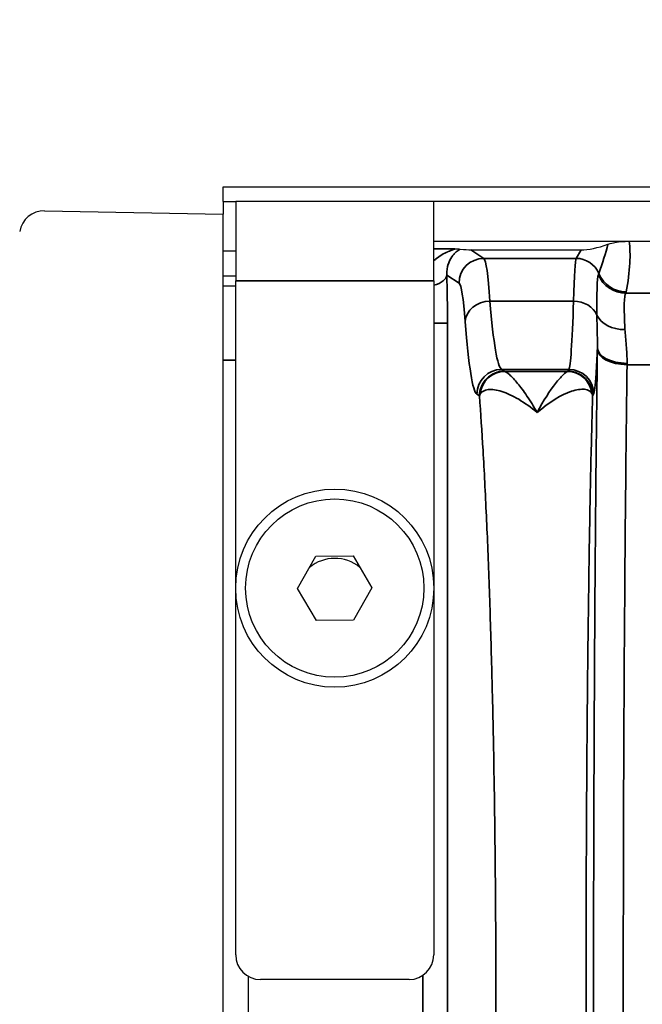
# Model space of a CAD drawing. Header units: millimetres. Extents: x 399 to 6233, y -1870 to 1602.
# Tile 676 of 711: x 5975 to 5987, y 330 to 349. Entities that reach past the tile are written whole.
import ezdxf

# ---------------------------------------------------------------- set-up
doc = ezdxf.new("R2010")
doc.units = ezdxf.units.MM
for name, color, linetype, lineweight in [('AM_5', 3, 'Continuous', 25), ('可見 (ISO)', 7, 'Continuous', 25), ('窄部可見 (ISO)', 7, 'Continuous', 35)]:
    doc.layers.add(name, color=color, linetype=linetype, lineweight=lineweight)
doc.styles.add('尺寸標註', font='romans.shx', dxfattribs={"bigfont": 'CHINESET.SHX'})
doc.dimstyles.new('CNS1$0', dxfattribs={"dimtxt": 2.5, "dimasz": 2.5, "dimexe": 1, "dimexo": 1, "dimgap": 1.5, "dimtad": 1, "dimtoh": 1, "dimdec": 1, "dimdsep": 46, "dimtxsty": '尺寸標註', "dimcen": 0, "dimclrd": 2, "dimclre": 2, "dimclrt": 1, "dimadec": 0, "dimazin": 2, "dimtp": 0.1, "dimtm": 0.1, "dimtfac": 0.71, "dimtdec": 1, "dimtmove": 0, "dimatfit": 0, "dimfxl": 0, "dimlwd": 13, "dimlwe": 13, "dimarcsym": 0})

# ---------------------------------------------------------------- blocks, each defined once
blk = doc.blocks.new('*D355')
at = {"layer": 'AM_5', "color": 2, "lineweight": 13}
for p, q in [((5942.878, 336.403), (5942.878, 359.702)), ((6103.598, 330.553), (6103.598, 359.702)), ((6101.098, 358.702), (5945.378, 358.702))]:
    blk.add_line(p, q, dxfattribs=at)
at = {"layer": 'AM_5', "color": 2, "lineweight": -2}
for points in [[(5945.378, 359.119), (5945.378, 358.285), (5942.878, 358.702)], [(6101.098, 359.119), (6101.098, 358.285), (6103.598, 358.702)]]:
    blk.add_solid(points, dxfattribs=at)
at = {"layer": 'Defpoints', "color": 0, "lineweight": -2}
for p in [(5942.878, 358.702), (5942.878, 335.403), (6103.598, 329.553)]:
    blk.add_point(p, dxfattribs=at)
at = {"layer": 'AM_5', "color": 1, "insert": (6023.238, 361.452), "char_height": 2.5, "attachment_point": 5, "style": '尺寸標註'}
blk.add_mtext('160.7', dxfattribs=at)

msp = doc.modelspace()

# ---------------------------------------------------------------- linework, layer by layer
at = {"layer": '可見 (ISO)'}
for p, q in [((5978.898, 345.753), (5978.898, 346.053)), ((5978.898, 346.053), (6091.898, 346.053)), ((5978.898, 345.753), (5978.898, 345.503)), ((5978.898, 345.753), (5979.148, 345.753)), ((5983.148, 345.753), (5979.148, 345.753)), ((5979.148, 345.753), (5979.148, 344.153)), ((5983.148, 344.153), (5983.148, 345.753)), ((6087.648, 345.753), (5983.148, 345.753)), ((5975.289, 345.566), (5978.898, 345.503)), ((5978.898, 343.753), (5978.898, 345.503)), ((5983.148, 344.953), (6087.648, 344.953)), ((5983.898, 344.779), (5986.121, 344.779)), ((5979.148, 344.753), (5978.898, 344.753)), ((5978.898, 344.253), (5979.148, 344.253)), ((5984.235, 344.253), (5984.235, 344.253)), ((5985.989, 344.303), (5985.989, 344.303)), ((5978.898, 344.053), (5979.148, 344.053)), ((5979.148, 330.553), (5979.148, 344.153)), ((5983.148, 344.153), (5983.148, 330.553)), ((5984.256, 344.053), (5984.256, 344.053)), ((5978.898, 315.353), (5978.898, 343.753)), ((5984.898, 341.74), (5984.898, 341.74)), ((5986.31, 340.053), (5986.31, 340.053)), ((5980.398, 337.946), (5980.767, 338.6)), ((5980.767, 338.6), (5981.518, 338.606)), ((5981.518, 338.606), (5981.899, 337.96)), ((5980.779, 337.3), (5980.398, 337.946)), ((5981.899, 337.96), (5981.529, 337.306)), ((5981.529, 337.306), (5980.779, 337.3)), ((5979.398, 330.12), (5979.398, 328.986)), ((5982.648, 330.053), (5979.648, 330.053))]:
    msp.add_line(p, q, dxfattribs=at)
for radius in [2, 1.8]:
    msp.add_circle((5981.148, 337.953), radius, dxfattribs=at)
for centre, radius, start, end in [((5975.28, 345.066), 0.5, 89, 170.1847), ((5981.148, 337.753), 0.8, 50.5307, 129.8588), ((5979.648, 330.553), 0.5, 180, 270), ((5982.648, 330.553), 0.5, 270, 0)]:
    msp.add_arc(centre, radius, start, end, dxfattribs=at)
for centre, major_axis, ratio, start_param, end_param in [((5982.648, 345.113), (-1.346, 0.312), 0.087373, 2.464941, 2.780905), ((5986.621, 345.113), (-0.703, -0.26), 0.296942, 0.676409, 1.518647)]:
    msp.add_ellipse(centre, major_axis=major_axis, ratio=ratio, start_param=start_param, end_param=end_param, dxfattribs=at)
for points, knots in [([(5983.572, 344.8), (5983.605, 344.799), (5983.63, 344.799), (5983.664, 344.797), (5983.674, 344.796), (5983.681, 344.796)], [-0.0000078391, -0.0000078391, -0.0000078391, -0.0000078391, 0.000153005, 0.000153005, 0.0003138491, 0.0003138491, 0.0003138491, 0.0003138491]), ([(5986.661, 344.891), (5986.69, 344.901), (5986.727, 344.912), (5986.804, 344.929), (5986.857, 344.939), (5986.948, 344.947), (5986.976, 344.95), (5987.022, 344.952), (5987.036, 344.952), (5987.057, 344.953), (5987.064, 344.953), (5987.075, 344.953), (5987.079, 344.953), (5987.086, 344.953), (5987.089, 344.953), (5987.093, 344.953)], [-0.2326944, -0.2326944, -0.2326944, -0.2326944, -0.1132276, -0.1132276, -0.0354432, -0.0354432, -0.0129893, -0.0129893, -0.0052284, -0.0052284, -0.0022698, -0.0022698, -0.0010702, -0.0010702, 0, 0, 0, 0])]:
    msp.add_open_spline(points, degree=3, knots=knots, dxfattribs=at)
at = {"layer": '窄部可見 (ISO)'}
for p, q in [((5983.148, 344.8), (5983.572, 344.8)), ((5983.898, 344.779), (5984.156, 344.607)), ((5986.018, 344.607), (5986.121, 344.779)), ((5984.156, 344.607), (5986.018, 344.607)), ((5983.657, 344.108), (5983.41, 344.272)), ((5983.148, 344.153), (5979.148, 344.153)), ((5987.022, 343.908), (5988.275, 343.908)), ((5984.281, 343.746), (5985.968, 343.746)), ((5983.148, 343.3), (5983.423, 343.3)), ((5983.423, 343.3), (5983.423, 315.806)), ((5979.148, 342.553), (5978.898, 342.553)), ((5988.248, 342.462), (5987.049, 342.462)), ((5985.874, 342.367), (5984.515, 342.367)), ((5984.515, 342.367), (5984.569, 342.331)), ((5984.58, 342.326), (5985.845, 342.326)), ((5985.853, 342.332), (5985.874, 342.367)), ((5984.07, 341.831), (5984.016, 341.867)), ((5986.374, 341.867), (5986.353, 341.832)), ((5982.924, 328.97), (5982.924, 330.136))]:
    msp.add_line(p, q, dxfattribs=at)
for centre, major_axis, ratio, start_param, end_param in [((5985.646, 343.488), (1.006, 2.097), 0.194686, 5.201237, 5.534292), ((5984.156, 344.108), (-0.277, -0.416), 0.998023, 3.730274, 5.299244), ((5984.162, 340.494), (-0.013, 4.117), 0.051328, 5.622938, 6.244975), ((5986.016, 340.493), (0.005, 4.117), 0.020515, 0.038068, 0.660085), ((5986.018, 344.108), (0.429, -0.257), 0.999172, 0.935442, 2.110736), ((5982.911, 344.272), (0.5, 0.015), 0.485876, 5.193812, 6.22327), ((5983.338, 343.398), (0.005, -1.79), 0.047447, 1.516063, 2.080912), ((5983.468, 336.482), (3.014, 7.827), 0.001618, 6.189135, 6.234176), ((5987.022, 344.507), (0.477, -0.364), 0.997266, 4.194851, 5.363923), ((5987.033, 344.53), (0.59, -0.11), 0.998212, 3.721475, 4.896388), ((5983.662, 340.405), (0.013, -3.705), 0.057031, 2.481299, 3.103343), ((5975.354, 343.939), (11.679, 0), 0.058758, 6.238419, 6.272371), ((5984.281, 343.332), (-0.499, -0.038), 0.826263, 4.648767, 6.190139), ((5984.531, 350.362), (0, -8), 0.055683, 5.686209, 6.248279), ((5985.868, 350.365), (0, -8.003), 0.022251, 0.034889, 0.596848), ((5985.968, 343.332), (0.5, -0.015), 0.826915, 0.361643, 1.596274), ((5987.006, 343.622), (-0.6, -0.023), 0.752166, 0.306707, 1.54183), ((5986.497, 341.382), (0.008, 3.01), 0.019461, 1.078671, 1.090772), ((5987.049, 342.804), (-0.6, 0.008), 0.525274, 0.024614, 1.577589), ((5987.049, 342.772), (-0.6, 0.008), 0.516344, 0.024457, 1.577318), ((5987.097, 341.304), (0.008, 2.509), 0.023353, 1.078708, 1.090789), ((5984.515, 341.867), (-0.277, -0.416), 0.998023, 3.730274, 5.299244), ((5984.58, 341.827), (0.144, 0.479), 0.99273, 0.294178, 1.770458), ((5986.575, 342.335), (-2.009, 0), 0.034899, 0.052053, 0.11526), ((5983.852, 342.333), (2.002, 0), 0.034899, 6.188683, 6.262618), ((5985.845, 341.827), (-0.172, 0.469), 0.994895, 4.468106, 5.930072), ((5985.874, 341.867), (0.429, -0.257), 0.999172, 0.54067, 2.110736)]:
    msp.add_ellipse(centre, major_axis=major_axis, ratio=ratio, start_param=start_param, end_param=end_param, dxfattribs=at)
for points, knots in [([(5983.148, 344.561), (5983.162, 344.573), (5983.176, 344.585), (5983.19, 344.597), (5983.267, 344.66), (5983.351, 344.707), (5983.43, 344.741), (5983.432, 344.742), (5983.434, 344.742), (5983.436, 344.743), (5983.473, 344.759), (5983.509, 344.772), (5983.537, 344.782), (5983.539, 344.783), (5983.541, 344.783), (5983.543, 344.784), (5983.57, 344.793), (5983.584, 344.799), (5983.572, 344.8)], [0.0007788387, 0.0007788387, 0.0007788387, 0.0007788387, 0.0008591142, 0.0008591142, 0.0008591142, 0.0012950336, 0.0012950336, 0.0012950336, 0.0013059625, 0.0013059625, 0.0013059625, 0.0015108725, 0.0015108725, 0.0015108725, 0.0015260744, 0.0015260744, 0.0015260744, 0.0017267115, 0.0017267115, 0.0017267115, 0.0017267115]), ([(5983.681, 344.796), (5983.68, 344.795), (5983.679, 344.795), (5983.679, 344.794), (5983.678, 344.794), (5983.677, 344.794), (5983.677, 344.793), (5983.666, 344.787), (5983.654, 344.779), (5983.641, 344.769), (5983.628, 344.76), (5983.614, 344.749), (5983.6, 344.737), (5983.596, 344.734), (5983.592, 344.73), (5983.588, 344.727), (5983.575, 344.715), (5983.562, 344.701), (5983.549, 344.687), (5983.546, 344.683), (5983.542, 344.679), (5983.539, 344.675), (5983.536, 344.671), (5983.533, 344.668), (5983.53, 344.664), (5983.528, 344.662), (5983.526, 344.659), (5983.525, 344.657), (5983.52, 344.651), (5983.515, 344.644), (5983.511, 344.638), (5983.484, 344.599), (5983.46, 344.554), (5983.441, 344.498), (5983.439, 344.495), (5983.438, 344.492), (5983.437, 344.488), (5983.418, 344.428), (5983.405, 344.359), (5983.41, 344.272)], [0, 0, 0, 0, 0.000012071, 0.000012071, 0.000012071, 0.000023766, 0.000023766, 0.000023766, 0.000205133, 0.000205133, 0.000205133, 0.000386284, 0.000386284, 0.000386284, 0.000434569, 0.000434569, 0.000434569, 0.000603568, 0.000603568, 0.000603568, 0.000645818, 0.000645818, 0.000645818, 0.00068593, 0.00068593, 0.00068593, 0.000709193, 0.000709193, 0.000709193, 0.000772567, 0.000772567, 0.000772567, 0.001138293, 0.001138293, 0.001138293, 0.001158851, 0.001158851, 0.001158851, 0.001545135, 0.001545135, 0.001545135, 0.001545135]), ([(5987.093, 344.953), (5987.109, 344.823), (5987.113, 344.673), (5987.104, 344.51), (5987.095, 344.331), (5987.071, 344.135), (5987.033, 343.931)], [3.8442704, 3.8442704, 3.8442704, 3.8442704, 4.0696423, 4.0696423, 4.0696423, 4.3163862, 4.3163862, 4.3163862, 4.3163862]), ([(5986.44, 343.464), (5986.439, 343.695), (5986.439, 343.879), (5986.444, 344.017), (5986.449, 344.154), (5986.458, 344.241), (5986.47, 344.274)], [0, 0, 0, 0, 0.001125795, 0.001125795, 0.001125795, 0.00225159, 0.00225159, 0.00225159, 0.00225159]), ([(5987.022, 343.908), (5987.004, 343.889), (5986.993, 343.815), (5986.991, 343.689), (5986.99, 343.563), (5986.996, 343.39), (5987.006, 343.171)], [0, 0, 0, 0, 0.000987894, 0.000987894, 0.000987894, 0.001975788, 0.001975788, 0.001975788, 0.001975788]), ([(5986.449, 342.805), (5986.452, 342.917), (5986.449, 343.026), (5986.446, 343.132), (5986.443, 343.245), (5986.44, 343.355), (5986.44, 343.464)], [0.000000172, 0.000000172, 0.000000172, 0.000000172, 0.000500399, 0.000500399, 0.000500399, 0.001035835, 0.001035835, 0.001035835, 0.001035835]), ([(5984.016, 341.867), (5983.974, 341.895), (5983.933, 342.035), (5983.854, 342.53), (5983.816, 342.884), (5983.781, 343.332)], [1.6057029, 1.6057029, 1.6057029, 1.6057029, 1.8867378, 1.8867378, 2.1677727, 2.1677727, 2.1677727, 2.1677727]), ([(5987.006, 343.171), (5987.011, 343.071), (5987.022, 342.965), (5987.032, 342.852), (5987.042, 342.738), (5987.051, 342.618), (5987.049, 342.489)], [0, 0, 0, 0, 0.000446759, 0.000446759, 0.000446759, 0.000893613, 0.000893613, 0.000893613, 0.000893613]), ([(5986.449, 342.804), (5986.441, 342.599), (5986.432, 342.424), (5986.423, 342.283), (5986.407, 342.035), (5986.391, 341.895), (5986.374, 341.867)], [1.0953922, 1.0953922, 1.0953922, 1.0953922, 1.2550802, 1.2550802, 1.2550802, 1.5358897, 1.5358897, 1.5358897, 1.5358897]), ([(5986.449, 316.334), (5986.424, 318.317), (5986.405, 320.462), (5986.392, 322.693), (5986.379, 324.923), (5986.372, 327.238), (5986.372, 329.553), (5986.372, 331.868), (5986.379, 334.183), (5986.392, 336.414), (5986.405, 338.644), (5986.424, 340.79), (5986.449, 342.772)], [2.598981, 2.598981, 2.598981, 2.598981, 2.870287, 2.870287, 2.870287, 3.141593, 3.141593, 3.141593, 3.412899, 3.412899, 3.412899, 3.684204, 3.684204, 3.684204, 3.684204]), ([(5987.049, 342.462), (5987.024, 340.526), (5987.004, 338.431), (5986.978, 334.075), (5986.972, 331.814), (5986.972, 327.292), (5986.978, 325.031), (5987.004, 320.675), (5987.024, 318.58), (5987.049, 316.644)], [2.598981, 2.598981, 2.598981, 2.598981, 2.870287, 2.870287, 3.141593, 3.141593, 3.412899, 3.412899, 3.684204, 3.684204, 3.684204, 3.684204]), ([(5984.569, 342.331), (5984.439, 342.331), (5984.309, 342.277), (5984.216, 342.184), (5984.124, 342.092), (5984.07, 341.962), (5984.07, 341.831)], [0, 0, 0, 0, 0.5, 0.5, 0.5, 1, 1, 1, 1]), ([(5984.58, 342.326), (5984.598, 342.32), (5984.634, 342.295), (5984.679, 342.254), (5984.724, 342.213), (5984.779, 342.156), (5984.838, 342.085), (5984.898, 342.014), (5984.962, 341.929), (5985.028, 341.83), (5985.095, 341.732), (5985.165, 341.618), (5985.233, 341.496)], [0, 0, 0, 0, 0.000570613, 0.000570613, 0.000570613, 0.001141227, 0.001141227, 0.001141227, 0.00171184, 0.00171184, 0.00171184, 0.002282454, 0.002282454, 0.002282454, 0.002282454]), ([(5985.233, 341.496), (5985.362, 341.742), (5985.494, 341.941), (5985.605, 342.083), (5985.661, 342.154), (5985.712, 342.212), (5985.754, 342.253), (5985.797, 342.295), (5985.829, 342.32), (5985.845, 342.326)], [-0.000011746, -0.000011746, -0.000011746, -0.000011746, 0.001125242, 0.001125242, 0.001125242, 0.001698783, 0.001698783, 0.001698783, 0.002277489, 0.002277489, 0.002277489, 0.002277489]), ([(5985.853, 342.332), (5985.984, 342.332), (5986.114, 342.278), (5986.207, 342.185), (5986.299, 342.093), (5986.353, 341.963), (5986.353, 341.832)], [0, 0, 0, 0, 0.5, 0.5, 0.5, 1, 1, 1, 1]), ([(5984.085, 341.872), (5984.078, 341.858), (5984.073, 341.845), (5984.07, 341.831), (5984.07, 341.831), (5984.07, 341.831)], [0, 0, 0, 0, 0.0001650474, 0.0001650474, 0.0001651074, 0.0001651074, 0.0001651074, 0.0001651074]), ([(5984.07, 317.275), (5984.095, 317.621), (5984.119, 317.995), (5984.142, 318.379), (5984.165, 318.79), (5984.188, 319.235), (5984.209, 319.7), (5984.23, 320.15), (5984.249, 320.622), (5984.266, 321.118), (5984.284, 321.613), (5984.3, 322.136), (5984.314, 322.665), (5984.321, 322.915), (5984.327, 323.168), (5984.333, 323.423), (5984.352, 324.252), (5984.368, 325.115), (5984.379, 326.008), (5984.394, 327.176), (5984.401, 328.359), (5984.401, 329.553), (5984.401, 330.747), (5984.394, 331.929), (5984.379, 333.098), (5984.368, 333.992), (5984.352, 334.854), (5984.333, 335.683), (5984.327, 335.938), (5984.321, 336.191), (5984.314, 336.441), (5984.3, 336.97), (5984.284, 337.493), (5984.266, 337.988), (5984.249, 338.484), (5984.23, 338.956), (5984.209, 339.406), (5984.188, 339.872), (5984.165, 340.316), (5984.142, 340.727), (5984.119, 341.111), (5984.095, 341.485), (5984.07, 341.831)], [0.0297097, 0.0297097, 0.0297097, 0.0297097, 0.0864602, 0.0864602, 0.0864602, 0.1472827, 0.1472827, 0.1472827, 0.2060692, 0.2060692, 0.2060692, 0.2648557, 0.2648557, 0.2648557, 0.2925923, 0.2925923, 0.2925923, 0.3824288, 0.3824288, 0.3824288, 0.5, 0.5, 0.5, 0.6175748, 0.6175748, 0.6175748, 0.7074188, 0.7074188, 0.7074188, 0.7351479, 0.7351479, 0.7351479, 0.7939344, 0.7939344, 0.7939344, 0.8527209, 0.8527209, 0.8527209, 0.9135479, 0.9135479, 0.9135479, 0.9702939, 0.9702939, 0.9702939, 0.9702939]), ([(5985.233, 341.496), (5985.107, 341.602), (5984.981, 341.692), (5984.74, 341.834), (5984.626, 341.887), (5984.415, 341.953), (5984.32, 341.966), (5984.17, 341.95), (5984.113, 341.921), (5984.085, 341.872)], [-0.000011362, -0.000011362, -0.000011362, -0.000011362, 0.000587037, 0.000587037, 0.001185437, 0.001185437, 0.001783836, 0.001783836, 0.002382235, 0.002382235, 0.002382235, 0.002382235]), ([(5986.339, 341.879), (5986.315, 341.928), (5986.262, 341.957), (5986.19, 341.965), (5986.118, 341.972), (5986.027, 341.958), (5985.926, 341.925), (5985.725, 341.859), (5985.478, 341.711), (5985.233, 341.496)], [0, 0, 0, 0, 0.00059497, 0.00059497, 0.00059497, 0.001189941, 0.001189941, 0.001189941, 0.002379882, 0.002379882, 0.002379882, 0.002379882]), ([(5986.353, 341.832), (5986.343, 341.486), (5986.333, 341.112), (5986.324, 340.727), (5986.315, 340.316), (5986.306, 339.872), (5986.297, 339.407), (5986.289, 338.957), (5986.282, 338.484), (5986.275, 337.989), (5986.268, 337.493), (5986.261, 336.971), (5986.255, 336.441), (5986.253, 336.192), (5986.25, 335.939), (5986.248, 335.683), (5986.24, 334.854), (5986.234, 333.992), (5986.229, 333.099), (5986.223, 331.93), (5986.22, 330.747), (5986.22, 329.553), (5986.22, 328.359), (5986.223, 327.177), (5986.229, 326.007), (5986.234, 325.114), (5986.24, 324.252), (5986.248, 323.423), (5986.25, 323.167), (5986.253, 322.915), (5986.255, 322.665), (5986.261, 322.135), (5986.268, 321.613), (5986.275, 321.117), (5986.282, 320.622), (5986.289, 320.149), (5986.297, 319.699), (5986.306, 319.234), (5986.315, 318.79), (5986.324, 318.379), (5986.333, 317.995), (5986.343, 317.62), (5986.353, 317.274)], [0.0297443, 0.0297443, 0.0297443, 0.0297443, 0.0865259, 0.0865259, 0.0865259, 0.1473087, 0.1473087, 0.1473087, 0.2060909, 0.2060909, 0.2060909, 0.2648731, 0.2648731, 0.2648731, 0.2926242, 0.2926242, 0.2926242, 0.3824374, 0.3824374, 0.3824374, 0.5, 0.5, 0.5, 0.6175662, 0.6175662, 0.6175662, 0.7073868, 0.7073868, 0.7073868, 0.7351305, 0.7351305, 0.7351305, 0.7939127, 0.7939127, 0.7939127, 0.8526949, 0.8526949, 0.8526949, 0.9134821, 0.9134821, 0.9134821, 0.9702593, 0.9702593, 0.9702593, 0.9702593]), ([(5986.353, 341.832), (5986.353, 341.832), (5986.353, 341.832), (5986.353, 341.832), (5986.353, 341.832), (5986.353, 341.834), (5986.353, 341.835), (5986.353, 341.836), (5986.353, 341.837), (5986.352, 341.838), (5986.352, 341.84), (5986.352, 341.842), (5986.352, 341.844), (5986.351, 341.848), (5986.35, 341.852), (5986.349, 341.856), (5986.347, 341.864), (5986.343, 341.871), (5986.339, 341.879)], [-0.00000006, -0.00000006, -0.00000006, -0.00000006, 0.0000007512, 0.0000007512, 0.0000007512, 0.0000109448, 0.0000109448, 0.0000109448, 0.0000230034, 0.0000230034, 0.0000230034, 0.0000471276, 0.0000471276, 0.0000471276, 0.0000954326, 0.0000954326, 0.0000954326, 0.0001925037, 0.0001925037, 0.0001925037, 0.0001925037])]:
    msp.add_open_spline(points, degree=3, knots=knots, dxfattribs=at)

# ---------------------------------------------------------------- dimensions: what is measured, and where the dimension line sits
at = {"layer": 'AM_5'}
dim = msp.add_linear_dim(base=(5942.878, 358.702), p1=(6103.598, 329.553), p2=(5942.878, 335.403), dimstyle='CNS1$0', override={"dimtdec": 3}, dxfattribs=at)
dim.commit()
dim.dimension.update_dxf_attribs({"geometry": '*D355', "text_midpoint": (6023.238, 361.452)})

doc.saveas('drawing.dxf')
